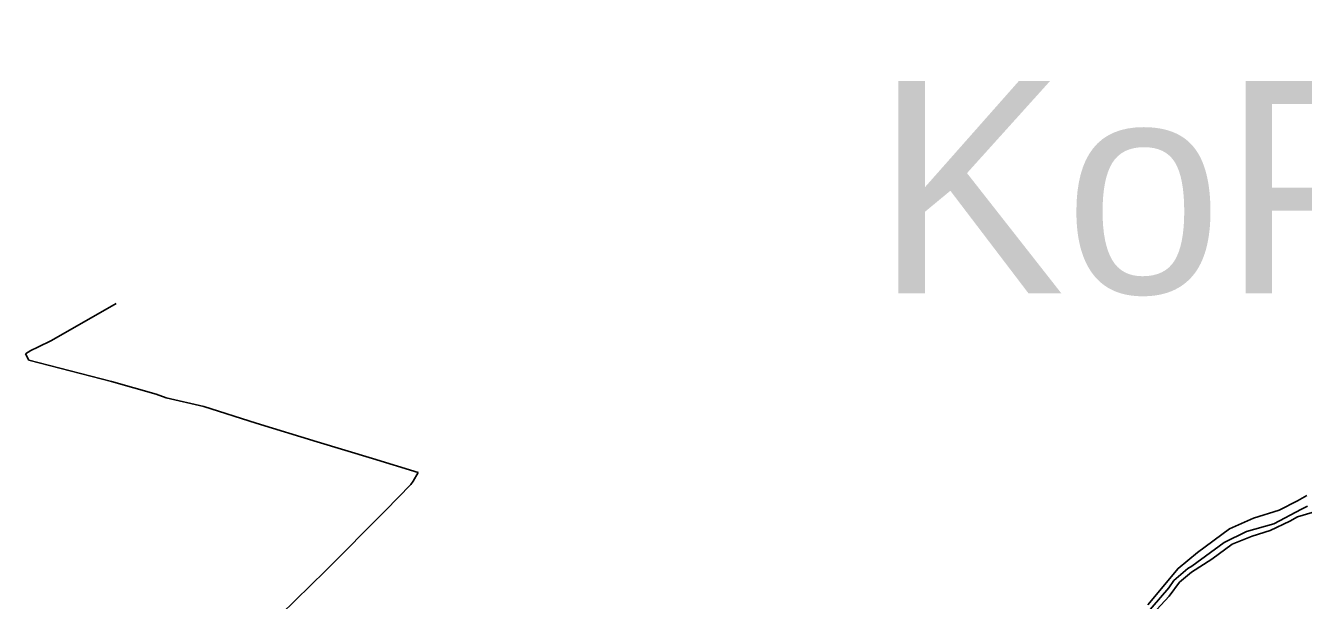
# Model space of a CAD drawing. Extents: x -581999 to -572728, y -1219553 to -1212032.
# Drawn here: x -581299 to -579494, y -1212844 to -1212032 of the extents above; entities that cross this region are included whole.
import ezdxf

# ---------------------------------------------------------------- set-up
doc = ezdxf.new("R2010")
doc.units = 0
for name, color, linetype in [('Vrstva 1', 7, 'Continuous'), ('Vrstva 13', 7, 'Continuous'), ('Vrstva 62', 7, 'Continuous')]:
    doc.layers.add(name, color=color, linetype=linetype)

msp = doc.modelspace()

# ---------------------------------------------------------------- linework, layer by layer
at = {"layer": 'Vrstva 1'}
msp.add_lwpolyline([(-579488.701, -1212696.345), (-579502.148, -1212703.782), (-579527.925, -1212717.101), (-579564.032, -1212728.039), (-579597.992, -1212743.47), (-579643.117, -1212776.565), (-579670.596, -1212799.136), (-579713.196, -1212850.499)], dxfattribs=at)
at = {"layer": 'Vrstva 13'}
for p, q in [((-581262.525, -1212477.251), (-581170.924, -1212425.042)), ((-581282.05, -1212486.509), (-581262.525, -1212477.251)), ((-581299.177, -1212496.111), (-581291.641, -1212491.31)), ((-581294.355, -1212504.969), (-581299.177, -1212496.111)), ((-581291.641, -1212491.31), (-581282.05, -1212486.509)), ((-581177.892, -1212535.145), (-581294.355, -1212504.969)), ((-581114.422, -1212552.9), (-581177.892, -1212535.145)), ((-581100.721, -1212558.044), (-581114.422, -1212552.9)), ((-581047.285, -1212570.389), (-581100.721, -1212558.044)), ((-580973.297, -1212594.05), (-581047.285, -1212570.389)), ((-580887.202, -1212620.408), (-580973.297, -1212594.05)), ((-580808.761, -1212643.727), (-580887.202, -1212620.408)), ((-580744.651, -1212663.499), (-580808.761, -1212643.727)), ((-580754.585, -1212680.644), (-580751.389, -1212675.735)), ((-580751.389, -1212675.735), (-580744.651, -1212663.499)), ((-580790.4, -1212717.151), (-580754.585, -1212680.644)), ((-579487.969, -1212711.058), (-579496.135, -1212715.517)), ((-580875.349, -1212802.537), (-580790.4, -1212717.151)), ((-579496.135, -1212715.517), (-579535.233, -1212736.078)), ((-579573.972, -1212747.179), (-579605.646, -1212762.537)), ((-579535.233, -1212736.078), (-579573.972, -1212747.179)), ((-579605.646, -1212762.537), (-579651.017, -1212795.855)), ((-580972.076, -1212896.591), (-580875.349, -1212802.537)), ((-579656.709, -1212799.323), (-579676.505, -1212816.416)), ((-579651.017, -1212795.855), (-579656.709, -1212799.323)), ((-579676.505, -1212816.416), (-579683.929, -1212826.821)), ((-579683.929, -1212826.821), (-579718.982, -1212867.566))]:
    msp.add_line(p, q, dxfattribs=at)
at = {"layer": 'Vrstva 62'}
for p, q in [((-579427.7, -1212704.53), (-579502.11, -1212726.24)), ((-579512.92, -1212732.64), (-579540.44, -1212745.66)), ((-579502.11, -1212726.24), (-579512.92, -1212732.64)), ((-579540.44, -1212745.66), (-579565.84, -1212753.59)), ((-579594.14, -1212764.82), (-579623.03, -1212786.28)), ((-579565.84, -1212753.59), (-579594.14, -1212764.82)), ((-579623.03, -1212786.28), (-579651.65, -1212804.46)), ((-579651.65, -1212804.46), (-579668.81, -1212818.5)), ((-579668.81, -1212818.5), (-579683.42, -1212838.28)), ((-579683.42, -1212838.28), (-579724.81, -1212883.21))]:
    msp.add_line(p, q, dxfattribs=at)

# ---------------------------------------------------------------- texts
at = {"layer": 'Vrstva 13'}
msp.add_text('KoPÚ Lanžhot', height=300.0003, dxfattribs=at).set_placement((-580098.796, -1212410.473))

doc.saveas('drawing.dxf')
